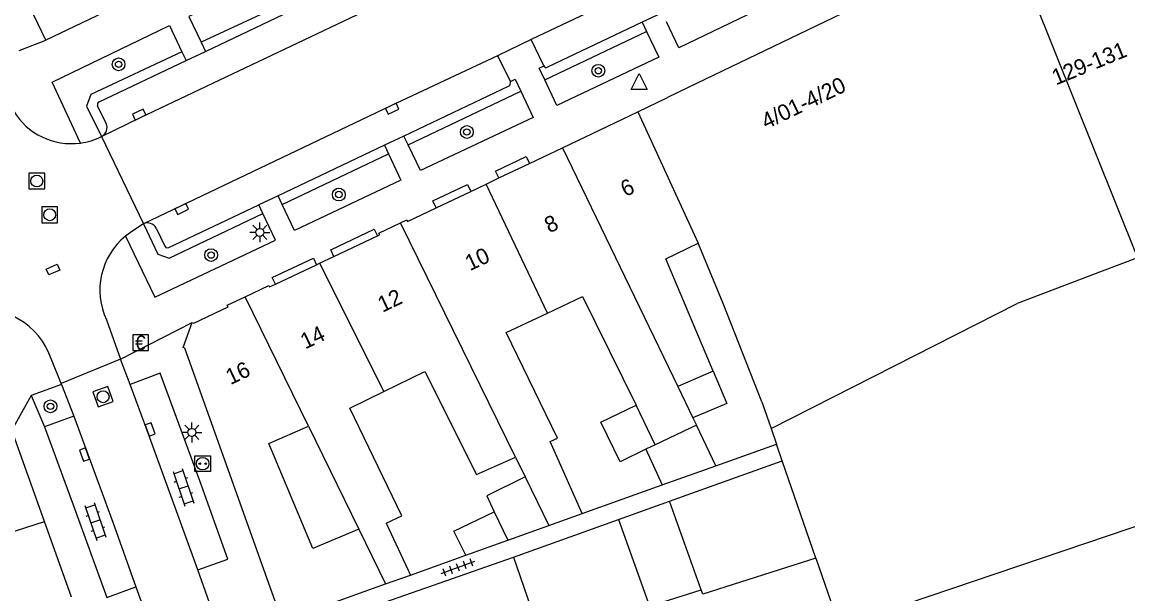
# Model space of a CAD drawing. Extents: x 132998 to 136004, y 396998 to 398512.
# Drawn here: x 134341.9 to 134411.3, y 397282 to 397317.9 of the extents above; entities that cross this region are included whole.
import ezdxf

# ---------------------------------------------------------------- set-up
doc = ezdxf.new("R2010")
doc.units = 0
for name, color, linetype in [('gg-afsc-erfafscheiding', 7, 'Continuous'), ('gg-anno-huisnummerreeks BGT', 7, 'Continuous'), ('gg-bbg-gedigitaliseerde bebouwing', 7, 'Continuous'), ('gg-bbg-gedigitaliseerde bijgebouw', 7, 'Continuous'), ('gg-bbg-hoofdgebouw', 7, 'Continuous'), ('gg-bbg-luifel en loopbrug', 7, 'Continuous'), ('gg-bbg-tussenscheiding', 7, 'Continuous'), ('gg-knt-verharding', 7, 'Continuous'), ('gg-knt-verharding nz', 7, 'Continuous'), ('gt-grn-weggrens', 7, 'Continuous'), ('gt-symb-betaalautomaat', 7, 'Continuous'), ('gt-symb-boom', 7, 'Continuous'), ('gt-symb-klinker verharding', 7, 'Continuous'), ('gt-symb-kolk', 7, 'Continuous'), ('gt-symb-kolk center center', 7, 'Continuous'), ('gt-symb-laadpunt elektrisch vervoer', 7, 'Continuous'), ('gt-symb-lichtmast', 7, 'Continuous'), ('gt-symb-rioolschacht', 7, 'Continuous'), ('gt-symb-tegel verharding', 7, 'Continuous'), ('gt-symb-waterafsluiter', 7, 'Continuous')]:
    doc.layers.add(name, color=color, linetype=linetype)

# ---------------------------------------------------------------- blocks, each defined once
blk = doc.blocks.new('gt0-KOLK')
at = {"layer": 'gt-symb-kolk'}
blk.add_lwpolyline([(0, 0), (0.375, 0), (0.375, 0.4), (-0.375, 0.4), (-0.375, 0), (0, 0)], dxfattribs=at)
blk = doc.blocks.new('gt0-KL1')
at = {"layer": 'gt-symb-klinker verharding'}
for p, q in [((-1.15, 0.3), (1.15, 0.3)), ((-1, -0.3), (-1, 0.3)), ((-0.5, 0.3), (-0.5, 0.45)), ((0, -0.3), (0, 0.3)), ((0.5, 0.3), (0.5, 0.45)), ((1, -0.3), (1, 0.3)), ((-1.15, -0.3), (1.15, -0.3)), ((-0.5, -0.45), (-0.5, -0.3)), ((0.5, -0.45), (0.5, -0.3))]:
    blk.add_line(p, q, dxfattribs=at)
blk = doc.blocks.new('gt0-LMAST')
at = {"layer": 'gt-symb-lichtmast'}
for p, q in [((-0.182, 0.173), (-0.447, 0.438)), ((-0.005, 0.246), (-0.005, 0.621)), ((0.172, 0.173), (0.437, 0.438)), ((-0.255, -0.004), (-0.63, -0.004)), ((-0.182, -0.181), (-0.447, -0.446)), ((-0.005, -0.254), (-0.005, -0.629)), ((0.437, -0.446), (0.172, -0.181)), ((0.245, -0.004), (0.62, -0.004))]:
    blk.add_line(p, q, dxfattribs=at)
blk.add_circle((-0.005, -0.004), 0.25, dxfattribs=at)
blk = doc.blocks.new('gt0-LEV')
at = {"layer": 'gt-symb-laadpunt elektrisch vervoer'}
blk.add_lwpolyline([(-0.486, 0.501), (0.486, 0.501), (0.486, -0.499), (-0.486, -0.499)], close=True, dxfattribs=at)
for centre, radius in [((0, 0), 0.393), ((-0.186, 0), 0.0566), ((0.186, 0), 0.0566)]:
    blk.add_circle(centre, radius, dxfattribs=at)
blk = doc.blocks.new('gt0-BOOM')
at = {"layer": 'gt-symb-boom'}
for radius in [0.4, 0.2]:
    blk.add_circle((0, 0), radius, dxfattribs=at)
blk = doc.blocks.new('gt0-RS')
at = {"layer": 'gt-symb-rioolschacht'}
blk.add_lwpolyline([(-0.5, -0.5), (0.5, -0.5), (0.5, 0.5), (-0.5, 0.5)], close=True, dxfattribs=at)
blk.add_circle((0, 0), 0.375, dxfattribs=at)
blk = doc.blocks.new('gt0-BA')
at = {"layer": 'gt-symb-betaalautomaat'}
blk.add_lwpolyline([(-0.498, -0.507), (0.502, -0.507), (0.502, 0.493), (-0.498, 0.493)], close=True, dxfattribs=at)
blk.add_text('€', height=0.9, dxfattribs=at).set_placement((-0.357, -0.457))
blk = doc.blocks.new('gt0-KOLKCC')
at = {"layer": 'gt-symb-kolk center center'}
blk.add_lwpolyline([(-0.375, 0.2), (0.375, 0.2), (0.375, -0.2), (-0.375, -0.2)], close=True, dxfattribs=at)
blk = doc.blocks.new('gt0-WAFSL')
at = {"layer": 'gt-symb-waterafsluiter'}
for p, q in [((-0.5, -0.333), (0, 0.667)), ((0, 0.667), (0.5, -0.333)), ((0.5, -0.333), (-0.5, -0.333))]:
    blk.add_line(p, q, dxfattribs=at)
blk = doc.blocks.new('gt0-TEG1')
at = {"layer": 'gt-symb-tegel verharding'}
for p, q in [((-1.125, 0), (1.125, 0)), ((-0.9, -0.25), (-0.9, 0.25)), ((-0.45, -0.25), (-0.45, 0.25)), ((0, -0.25), (0, 0.25)), ((0.45, -0.25), (0.45, 0.25)), ((0.9, -0.25), (0.9, 0.25))]:
    blk.add_line(p, q, dxfattribs=at)

msp = doc.modelspace()

# ---------------------------------------------------------------- linework, layer by layer
at = {"layer": 'gg-afsc-erfafscheiding'}
for p, q in [((134385.426, 397290.053), (134389.215, 397291.408)), ((134377.043, 397287.056), (134382.058, 397288.849)), ((134372.722, 397284.327), (134379.308, 397286.682)), ((134366.268, 397283.199), (134369.751, 397284.447))]:
    msp.add_line(p, q, dxfattribs=at)
at = {"layer": 'gg-bbg-gedigitaliseerde bebouwing'}
for p, q in [((134385.245, 397295.991), (134383.031, 397295.013)), ((134383.031, 397295.013), (134383.979, 397293.051)), ((134381.623, 397291.364), (134380.414, 397293.857)), ((134388.299, 397294.06), (134388.88, 397292.379)), ((134383.979, 397293.051), (134384.196, 397292.602)), ((134359.867, 397292.532), (134363.035, 397286.066)), ((134388.88, 397292.379), (134389.215, 397291.408)), ((134389.579, 397290.354), (134389.215, 397291.408)), ((134370.408, 397289.5), (134372.851, 397290.593)), ((134372.851, 397290.593), (134373.459, 397289.354)), ((134374.953, 397286.309), (134377.043, 397287.056)), ((134364.742, 397286.445), (134366.268, 397283.199)), ((134358.53, 397279.37), (134372.722, 397284.327)), ((134372.722, 397284.327), (134373.806, 397281.224)), ((134391.685, 397284.255), (134393.16, 397279.982)), ((134364.712, 397282.642), (134366.268, 397283.199)), ((134358.23, 397280.33), (134364.712, 397282.642))]:
    msp.add_line(p, q, dxfattribs=at)
for points in [[(134385.245, 397295.991), (134382.276, 397303.032), (134384.314, 397304)], [(134388.299, 397294.06), (134385.866, 397300.214), (134384.314, 397304)], [(134374.858, 397299.619), (134377.051, 397300.658), (134380.414, 397293.857)], [(134377.043, 397287.056), (134375.03, 397291.568), (134375.486, 397291.772), (134372.28, 397298.398), (134374.858, 397299.619)], [(134364.606, 397294.707), (134367.179, 397295.956), (134370.408, 397289.5)], [(134364.742, 397286.445), (134365.719, 397286.905), (134362.474, 397293.671), (134364.606, 397294.707)], [(134363.035, 397286.066), (134360.143, 397284.861), (134357.397, 397291.453), (134359.867, 397292.532)]]:
    msp.add_lwpolyline(points, dxfattribs=at)
at = {"layer": 'gg-bbg-gedigitaliseerde bijgebouw'}
for p, q in [((134385.426, 397290.053), (134384.196, 397292.602)), ((134381.623, 397291.364), (134381.036, 397291.081)), ((134381.036, 397291.081), (134382.058, 397288.849)), ((134382.058, 397288.849), (134385.426, 397290.053)), ((134384.496, 397282.283), (134382.514, 397287.828)), ((134371.527, 397287.164), (134372.372, 397285.386)), ((134372.372, 397285.386), (134374.953, 397286.309))]:
    msp.add_line(p, q, dxfattribs=at)
for points in [[(134382.514, 397287.828), (134385.318, 397288.83), (134389.579, 397290.354)], [(134373.459, 397289.354), (134371.048, 397288.171), (134371.527, 397287.164)], [(134391.685, 397284.255), (134384.597, 397282.001), (134384.496, 397282.283)]]:
    msp.add_lwpolyline(points, dxfattribs=at)
at = {"layer": 'gg-bbg-hoofdgebouw'}
for p, q in [((134343.4, 397316.74), (134334.6, 397335.35)), ((134347.928, 397318.89), (134343.4, 397316.74)), ((134380.52, 397312.24), (134382.389, 397313.142)), ((134375.801, 397309.992), (134380.52, 397312.24)), ((134373.727, 397309.003), (134375.801, 397309.992)), ((134371.815, 397308.092), (134373.727, 397309.003)), ((134370.055, 397307.254), (134371.017, 397307.712)), ((134371.017, 397307.712), (134371.815, 397308.092)), ((134367.878, 397306.217), (134370.055, 397307.254)), ((134361.469, 397303.175), (134364.203, 397304.475)), ((134357.798, 397301.43), (134360.376, 397302.655)), ((134360.376, 397302.655), (134360.573, 397302.749)), ((134360.573, 397302.749), (134361.469, 397303.175)), ((134343.315, 397286.567), (134341.276, 397292.278)), ((134345.016, 397281.804), (134343.315, 397286.567))]:
    msp.add_line(p, q, dxfattribs=at)
for points in [[(134394.897, 397319.15), (134383.69, 397313.77), (134382.389, 397313.142)], [(134365.645, 397305.283), (134366.04, 397305.47), (134366.08, 397305.36), (134367.878, 397306.217)], [(134364.203, 397304.475), (134364.34, 397304.54), (134364.29, 397304.64), (134365.645, 397305.283)], [(134355.897, 397300.645), (134357.39, 397301.36), (134357.44, 397301.26), (134357.798, 397301.43)], [(134352.58, 397299.03), (134352.68, 397298.99), (134354.83, 397300.01), (134354.78, 397300.11), (134355.897, 397300.645)], [(134358.23, 397280.33), (134352.12, 397297.42), (134352.01, 397297.46), (134352.58, 397299.03)]]:
    msp.add_lwpolyline(points, dxfattribs=at)
at = {"layer": 'gg-bbg-luifel en loopbrug'}
for p, q in [((134379.308, 397286.682), (134382.514, 397287.828)), ((134369.751, 397284.447), (134372.372, 397285.386))]:
    msp.add_line(p, q, dxfattribs=at)
for points in [[(134385.245, 397295.991), (134386.106, 397293.948), (134383.979, 397293.051)], [(134381.036, 397291.081), (134379.421, 397290.303), (134378.208, 397292.775), (134380.414, 397293.857)], [(134369.751, 397284.447), (134368.993, 397285.959), (134371.527, 397287.164)], [(134379.308, 397286.682), (134381.25, 397281.251), (134384.496, 397282.283)]]:
    msp.add_lwpolyline(points, dxfattribs=at)
at = {"layer": 'gg-bbg-tussenscheiding'}
for p, q in [((134404.377, 397321.781), (134411.847, 397303.083)), ((134380.52, 397312.24), (134384.314, 397304)), ((134375.801, 397309.992), (134383.031, 397295.013)), ((134374.858, 397299.619), (134371.017, 397307.712)), ((134372.851, 397290.593), (134365.645, 397305.283)), ((134360.573, 397302.749), (134364.606, 397294.707)), ((134411.847, 397303.083), (134409.637, 397302.246)), ((134409.637, 397302.246), (134404.302, 397300.229)), ((134359.867, 397292.532), (134355.897, 397300.645)), ((134388.88, 397292.379), (134404.302, 397300.229)), ((134384.196, 397292.602), (134381.623, 397291.364)), ((134391.685, 397284.255), (134389.579, 397290.354)), ((134373.459, 397289.354), (134374.953, 397286.309)), ((134393.16, 397279.982), (134416.73, 397287.947)), ((134336.398, 397284.359), (134343.315, 397286.567)), ((134363.035, 397286.066), (134364.712, 397282.642))]:
    msp.add_line(p, q, dxfattribs=at)
at = {"layer": 'gg-knt-verharding'}
for p, q in [((134359.818, 397319.735), (134353.143, 397316.607)), ((134353.418, 397316.027), (134360.077, 397319.189)), ((134382.053, 397318.443), (134380.806, 397317.852)), ((134374.691, 397314.241), (134381.079, 397317.276)), ((134380.806, 397317.852), (134374.865, 397315.039)), ((134380.806, 397317.852), (134381.079, 397317.276)), ((134353.143, 397316.607), (134353.418, 397316.027)), ((134373.829, 397316.78), (134371.72, 397315.757)), ((134374.626, 397315.118), (134373.829, 397316.78)), ((134351.935, 397316.009), (134352.201, 397315.449)), ((134352.201, 397315.449), (134353.418, 397316.027)), ((134346.752, 397312.863), (134352.201, 397315.449)), ((134371.72, 397315.757), (134372.537, 397314.141)), ((134372.43, 397313.84), (134365.86, 397310.721)), ((134366.118, 397310.178), (134373.183, 397313.542)), ((134347.189, 397311.5), (134346.657, 397312.606)), ((134346.888, 397310.684), (134346.905, 397310.692)), ((134346.888, 397310.684), (134349.525, 397305.217)), ((134365.86, 397310.721), (134364.634, 397310.139)), ((134366.118, 397310.178), (134365.86, 397310.721)), ((134364.634, 397310.139), (134357.968, 397306.974)), ((134358.225, 397306.433), (134364.884, 397309.612)), ((134364.634, 397310.139), (134364.884, 397309.612)), ((134357.968, 397306.974), (134356.755, 397306.398)), ((134358.225, 397306.433), (134357.968, 397306.974)), ((134357.009, 397305.862), (134356.755, 397306.398)), ((134347.221, 397299.189), (134348.084, 397296.738)), ((134344.377, 397295.206), (134343.762, 397296.715)), ((134348.084, 397296.738), (134344.377, 397295.206)), ((134348.692, 397295.136), (134348.084, 397296.738)), ((134344.397, 397295.147), (134342.492, 397294.46)), ((134344.397, 397295.147), (134344.377, 397295.206)), ((134344.397, 397295.147), (134345.155, 397293.161)), ((134342.492, 397294.46), (134343.316, 397292.482)), ((134345.155, 397293.161), (134343.316, 397292.482)), ((134355.055, 397277.597), (134352.946, 397283.52)), ((134347.227, 397281.782), (134349.057, 397282.467)), ((134349.057, 397282.467), (134349.906, 397280.102))]:
    msp.add_line(p, q, dxfattribs=at)
for points in [[(134359.818, 397319.735), (134359.031, 397321.392), (134352.379, 397318.217), (134353.143, 397316.607)], [(134389.868, 397321.461), (134390.616, 397319.881), (134383.091, 397316.25), (134382.323, 397317.873)], [(134345.581, 397310.282), (134343.795, 397314.103), (134351.158, 397317.647), (134351.935, 397316.009)], [(134381.079, 397317.276), (134381.841, 397315.666), (134375.44, 397312.642), (134374.691, 397314.241)], [(134351.935, 397316.009), (134346.234, 397313.315), (134345.966, 397312.588), (134346.888, 397310.684)], [(134374.691, 397314.241), (134374.343, 397314.985), (134374.626, 397315.118)], [(134372.537, 397314.141), (134372.837, 397314.281), (134373.183, 397313.542)], [(134373.183, 397313.542), (134373.961, 397311.879), (134366.89, 397308.551), (134366.118, 397310.178)], [(134364.884, 397309.612), (134365.672, 397307.952), (134359.006, 397304.789), (134358.225, 397306.433)], [(134371.815, 397308.092), (134371.608, 397308.525), (134373.523, 397309.431), (134373.727, 397309.003)], [(134367.878, 397306.217), (134367.669, 397306.655), (134369.852, 397307.681), (134370.055, 397307.254)], [(134350.319, 397304.938), (134350.873, 397303.816), (134350.961, 397303.719), (134351.126, 397303.725), (134356.755, 397306.398)], [(134348.397, 397304.44), (134350.25, 397300.615), (134357.799, 397304.198), (134357.009, 397305.862)], [(134349.525, 397305.217), (134350.425, 397303.31), (134351.148, 397303.062), (134357.009, 397305.862)], [(134349.525, 397305.217), (134348.801, 397304.733), (134348.397, 397304.44)], [(134361.469, 397303.175), (134361.274, 397303.585), (134364.004, 397304.893), (134364.203, 397304.475)], [(134357.798, 397301.43), (134357.599, 397301.847), (134360.183, 397303.061), (134360.376, 397302.655)], [(134352.946, 397283.52), (134354.818, 397284.194), (134353.054, 397289.097), (134350.581, 397295.852), (134348.692, 397295.136)], [(134343.316, 397292.482), (134345.126, 397287.609), (134347.227, 397281.782)]]:
    msp.add_lwpolyline(points, dxfattribs=at)
for centre, radius, start, end in [((134374.775, 397315.167), 0.157, 198.34497, 305.07305), ((134372.258, 397314.071), 0.288, 306.71603, 14.14523), ((134346.845, 397312.683), 0.203, 117.27281, 202.15355), ((134345.006, 397314.473), 4.23, 210.7373, 277.81007), ((134346.621, 397311.246), 0.622, 297.14666, 24.1217), ((134345.005, 397314.481), 4.238, 277.81357, 296.37957), ((134349.779, 397304.672), 0.602, 26.26903, 115.00951), ((134351.151, 397301.066), 4.355, 129.22052, 205.53246), ((134339.367, 397295.247), 4.633, 18.47746, 101.05418)]:
    msp.add_arc(centre, radius, start, end, dxfattribs=at)
at = {"layer": 'gg-knt-verharding nz'}
for points in [[(134405.542, 397331.845), (134389.215, 397324.06), (134373.829, 397316.78)], [(134346.905, 397310.692), (134349.346, 397311.885), (134369.081, 397321.258)], [(134371.72, 397315.757), (134365.037, 397312.611), (134349.525, 397305.217)], [(134352.946, 397283.52), (134349.766, 397292.263), (134348.692, 397295.136)], [(134345.155, 397293.161), (134347.612, 397286.521), (134349.057, 397282.467)]]:
    msp.add_lwpolyline(points, dxfattribs=at)
at = {"layer": 'gt-grn-weggrens'}
for p, q in [((134341.742, 397316.076), (134343.4, 397316.74)), ((134348.084, 397296.738), (134352.58, 397299.03)), ((134342.492, 397294.46), (134341.276, 397292.278))]:
    msp.add_line(p, q, dxfattribs=at)

# ---------------------------------------------------------------- block references
at = {"layer": 'gt-symb-betaalautomaat'}
msp.add_blockref('gt0-BA', (134349.352, 397297.774), dxfattribs=at)
at = {"layer": 'gt-symb-boom'}
for p in [(134347.97, 397315.216), (134378.052, 397314.815), (134369.805, 397310.974), (134361.779, 397307.055), (134353.772, 397303.258), (134343.699, 397293.778)]:
    msp.add_blockref('gt0-BOOM', p, dxfattribs=at)
at = {"layer": 'gt-symb-klinker verharding', "rotation": -71.14816421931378}
for p in [(134352.038, 397288.701), (134346.516, 397286.56)]:
    msp.add_blockref('gt0-KL1', p, dxfattribs=at)
at = {"layer": 'gt-symb-kolk'}
for p, rotation in [((134349.346, 397311.885), 25.37765038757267), ((134365.037, 397312.611), -154.53214455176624), ((134351.841, 397306.326), -154.4166123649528), ((134349.766, 397292.263), -70.00710602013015), ((134346.015, 397290.82), 109.70395158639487)]:
    msp.add_blockref('gt0-KOLK', p, dxfattribs=dict(at, rotation=rotation))
at = {"layer": 'gt-symb-kolk center center', "rotation": 23.770766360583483}
msp.add_blockref('gt0-KOLKCC', (134343.857, 397302.345), dxfattribs=at)
at = {"layer": 'gt-symb-laadpunt elektrisch vervoer'}
msp.add_blockref('gt0-LEV', (134353.243, 397290.181), dxfattribs=at)
at = {"layer": 'gt-symb-lichtmast'}
for p in [(134356.832, 397304.687), (134352.569, 397292.148)]:
    msp.add_blockref('gt0-LMAST', p, dxfattribs=at)
at = {"layer": 'gt-symb-rioolschacht'}
for p in [(134342.84, 397307.902), (134343.648, 397305.79)]:
    msp.add_blockref('gt0-RS', p, dxfattribs=at)
at = {"layer": 'gt-symb-rioolschacht', "rotation": -69.93365037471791}
msp.add_blockref('gt0-RS', (134346.995, 397294.377), dxfattribs=at)
at = {"layer": 'gt-symb-tegel verharding', "rotation": 20.227687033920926}
msp.add_blockref('gt0-TEG1', (134369.251, 397283.676), dxfattribs=at)
at = {"layer": 'gt-symb-waterafsluiter'}
msp.add_blockref('gt0-WAFSL', (134380.601, 397313.975), dxfattribs=at)

# ---------------------------------------------------------------- texts
at = {"layer": 'gg-anno-huisnummerreeks BGT'}
for s, rotation, p in [('129-131', 22.2, (134406.74, 397313.888)), ('4/01-4/20', 25.6, (134388.574, 397311.126)), ('6', 25.5, (134379.745, 397306.887)), ('8', 25.5, (134374.974, 397304.613)), ('10', 25.5, (134369.997, 397302.242)), ('12', 25.4, (134364.513, 397299.64)), ('14', 25.4, (134359.67, 397297.338)), ('16', 25.4, (134354.983, 397295.101))]:
    msp.add_text(s, height=1, rotation=rotation, dxfattribs=at).set_placement(p)

doc.saveas('drawing.dxf')
